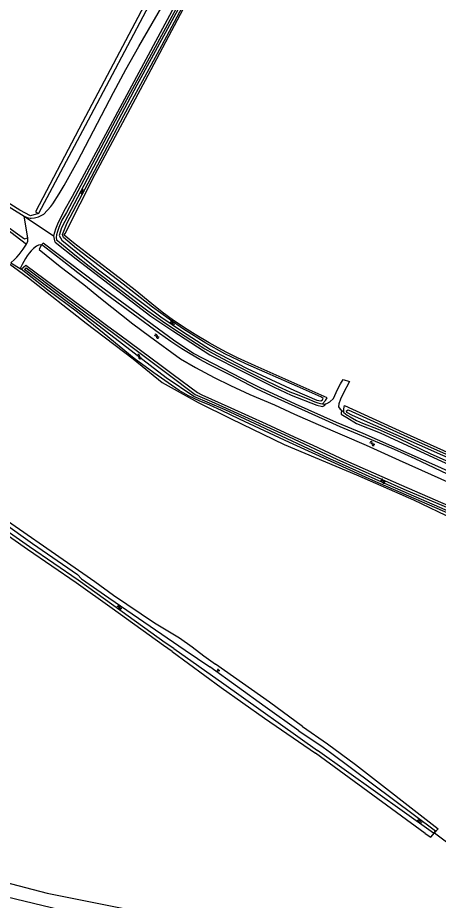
# Model space of a CAD drawing. Extents: x 128999 to 131010, y 395498 to 399007.
# Drawn here: x 129232.3 to 129361.2, y 398024.7 to 398294.6 of the extents above; entities that cross this region are included whole.
import ezdxf

# ---------------------------------------------------------------- set-up
doc = ezdxf.new("R2010")
doc.units = 0
for name, color, linetype in [('gg-knt-bronhoudergrens', 7, 'Continuous'), ('gg-knt-onverhard', 7, 'Continuous'), ('gg-kntw-bovenkant insteek waterloop', 7, 'Continuous'), ('gg-kntw-midden sloot', 7, 'Continuous'), ('gg-kntw-waterlijn', 7, 'Continuous'), ('gg-kwrk-duiker nz buis', 7, 'Continuous'), ('gt-grn-groengrens', 7, 'Continuous'), ('gt-grn-vlakafsluiter', 7, 'Continuous'), ('gt-grn-weggrens', 7, 'Continuous'), ('gt-symb-groenvak', 7, 'Continuous'), ('gt-symb-watersymbool', 7, 'Continuous')]:
    doc.layers.add(name, color=color, linetype=linetype)

# ---------------------------------------------------------------- blocks, each defined once
blk = doc.blocks.new('gt0-WA')
at = {"layer": 'gt-symb-watersymbool'}
for centre, start, end in [((-0.32, 0.02), 28.0725, 151.9275), ((0.43, 0.42), 208.0725, 331.9275), ((-0.32, -0.43), 28.0725, 151.9275), ((0.43, -0.03), 208.0725, 331.9275)]:
    blk.add_arc(centre, 0.425, start, end, dxfattribs=at)
blk = doc.blocks.new('gt0-GRVAK')
at = {"layer": 'gt-symb-groenvak'}
for p, q in [((-0.11, 0.19), (-0.23, 0.24)), ((-0.18, 0.15), (0.09, 0.15)), ((-0.09, 0.21), (-0.16, 0.32)), ((-0.05, 0.21), (-0.05, 0.39)), ((0, 0.21), (0.06, 0.32)), ((0.01, 0.19), (0.13, 0.24)), ((0.26, -0.05), (0.2, 0.06)), ((0.31, -0.05), (0.31, 0.13)), ((0.35, -0.05), (0.41, 0.06)), ((-0.24, -0.23), (-0.36, -0.18)), ((-0.32, -0.26), (-0.05, -0.26)), ((-0.23, -0.21), (-0.29, -0.1)), ((-0.18, -0.2), (-0.18, -0.02)), ((-0.14, -0.21), (-0.07, -0.1)), ((-0.12, -0.23), (0, -0.18)), ((0.24, -0.07), (0.12, -0.02)), ((0.17, -0.11), (0.44, -0.11)), ((0.37, -0.07), (0.49, -0.02))]:
    blk.add_line(p, q, dxfattribs=at)

msp = doc.modelspace()

# ---------------------------------------------------------------- linework, layer by layer
at = {"layer": 'gg-knt-bronhoudergrens'}
for points in [[(129095.89, 398296.68), (129099.07, 398290.72), (129131.08, 398273.79), (129153.44, 398260.96), (129176.59, 398250.11), (129196.7, 398241.11), (129218, 398227.89), (129235.72, 398215.05), (129253.32, 398201.16), (129267.74, 398190.32), (129276.6, 398183.04), (129287.58, 398176.95), (129297.77, 398171.93), (129313.91, 398164.12), (129336.13, 398154.86), (129353.59, 398147.19), (129365.9, 398141.23), (129382.57, 398134.09), (129391.56, 398130.65), (129401.27, 398126.49)], [(129197.07, 398038.8), (129210.05, 398033.59), (129219.01, 398032.71), (129241.37, 398026.89), (129266.37, 398021.86), (129301.69, 398010.75), (129327.6, 398000.99)]]:
    msp.add_lwpolyline(points, dxfattribs=at)
at = {"layer": 'gg-knt-onverhard'}
for points in [[(129234.35, 398233.91), (129235.24, 398233.5), (129236.23, 398233.33), (129236.53, 398233.32), (129237.52, 398233.4), (129238.69, 398233.74), (129240, 398234.32), (129240.36, 398234.56), (129242.49, 398236.92), (129243.08, 398237.72), (129245.06, 398240.73), (129246.62, 398243.29), (129250.63, 398250.68), (129261.7, 398271.73), (129265.49, 398278.78), (129269.44, 398285.82), (129276.45, 398297.94), (129280.74, 398305.53), (129285.52, 398314.31), (129290.41, 398323.6), (129295.44, 398333.39), (129307.72, 398357.74), (129309.83, 398362.96)], [(129287.13, 398308.91), (129263.15, 398264.77), (129247.32, 398235.05), (129245.88, 398232.68), (129245.01, 398230.4), (129244.51, 398229.21), (129244.25, 398228.19), (129244.14, 398227.35), (129244.27, 398226.66), (129244.63, 398226.41), (129245.19, 398225.92), (129249.83, 398222.11), (129254.24, 398218.65), (129261.43, 398213.23), (129269.75, 398206.76), (129272.22, 398204.94), (129277.74, 398201.11), (129281.9, 398198.32), (129287.12, 398194.95), (129289.69, 398193.39), (129292.18, 398191.95), (129296.59, 398189.6), (129307.51, 398184.06), (129312.08, 398181.85), (129315.73, 398180.22), (129317.59, 398179.46), (129321.01, 398178.16), (129323.35, 398177.16), (129324.29, 398176.81), (129325.1, 398176.59), (129325.67, 398176.52)], [(129235.51, 398227.29), (129234.49, 398226.84), (129228.34, 398231.27), (129222.45, 398234.98), (129217.21, 398238.41), (129211.44, 398241.81), (129200.12, 398248.62), (129165.39, 398267.39), (129156.52, 398272.07), (129146.84, 398277.28), (129140.72, 398280.69), (129135.54, 398283.69), (129132.12, 398285.77), (129129.59, 398287.39), (129127.1, 398289.06), (129125.42, 398290.24), (129122.22, 398292.65), (129119.9, 398294.55), (129118.4, 398295.87)], [(129130.31, 398295.23), (129132.76, 398293.5), (129136.09, 398291.28), (129140.94, 398288.16), (129165.71, 398274.06), (129203.88, 398253.18), (129205.83, 398251.82), (129209.4, 398249.75), (129211.97, 398248.2), (129215.73, 398245.8), (129221.43, 398241.93), (129223.64, 398240.51), (129227.65, 398238.11), (129234.35, 398233.91)], [(129235.07, 398225.39), (129235.43, 398226.26), (129235.51, 398226.59), (129235.51, 398227.29)], [(129230.31, 398219.64), (129231.38, 398220.63), (129232.08, 398221.35), (129232.81, 398222.19), (129234, 398223.8), (129235.05, 398225.34), (129235.07, 398225.39)], [(129239.53, 398225.08), (129239.31, 398225.13), (129238.73, 398225.09), (129238.17, 398224.79), (129237.22, 398224.04), (129236.51, 398223.34), (129235.87, 398222.59), (129235.28, 398221.78), (129234.73, 398220.94), (129233.73, 398219.16), (129233.12, 398217.94)], [(129365.88, 398154.15), (129354.08, 398159.7), (129347.7, 398162.58), (129343.15, 398164.54), (129331.14, 398169.53), (129326.58, 398171.52), (129310.1, 398178.96), (129305.51, 398181.16), (129297.53, 398185.32), (129290.83, 398188.67), (129288.17, 398190.05), (129285.16, 398191.78), (129282.62, 398193.38), (129279.3, 398195.61), (129275.82, 398198.04), (129267.73, 398203.91), (129259.7, 398209.85), (129250.8, 398216.54), (129246.45, 398219.9), (129240.17, 398224.86), (129239.9, 398225.01), (129239.53, 398225.08)], [(129326.74, 398176.55), (129327.06, 398176.61), (129327.91, 398177.12), (129329.01, 398178.11), (129330.26, 398180.87), (129331.22, 398182.62), (129332, 398183.95)], [(129333.99, 398183.39), (129332.06, 398179.7), (129331.21, 398177.92), (129330.71, 398176.57), (129330.6, 398175.56), (129331.13, 398174.9), (129331.46, 398174.61)], [(129325.67, 398176.52), (129326.13, 398176.46), (129326.74, 398176.55)], [(129331.46, 398174.61), (129331.64, 398174.46), (129332.19, 398173.87)], [(129332.19, 398173.87), (129333.21, 398173.07), (129334.13, 398172.6), (129336.1, 398171.43), (129337.91, 398170.59), (129342.71, 398168.74), (129344.56, 398167.97), (129349.11, 398165.92), (129358.87, 398161.23), (129368.76, 398156.82)]]:
    msp.add_lwpolyline(points, dxfattribs=at)
at = {"layer": 'gg-kntw-bovenkant insteek waterloop'}
for p, q in [((129289.37, 398099.51), (129292.95, 398096.9)), ((129357.12, 398045.18), (129323.55, 398069.69)), ((129360.01, 398045.34), (129361.12, 398046.58))]:
    msp.add_line(p, q, dxfattribs=at)
for points in [[(129325.67, 398176.52), (129326.6, 398177.59), (129327.16, 398178.41), (129305.12, 398188.11), (129299.67, 398190.61), (129296.38, 398192.23), (129293.73, 398193.63), (129290.97, 398195.16), (129286.7, 398197.74), (129284.26, 398199.29), (129280.09, 398202.06), (129276.58, 398204.58), (129273.44, 398207.06), (129268.33, 398211.26), (129265.2, 398213.75), (129253.43, 398222.74), (129249.49, 398225.81), (129246.61, 398228.11), (129246.93, 398228.57), (129256.06, 398246.76), (129272.33, 398277.03), (129293.08, 398316.22)], [(129332.19, 398173.87), (129332.22, 398175.02), (129332.44, 398176.04), (129350.47, 398167.74), (129366.82, 398160.47), (129401.43, 398145.43), (129402.45, 398145.12), (129403.19, 398145.28), (129404.55, 398146.88), (129426.29, 398182.51), (129432.14, 398192.24), (129445.03, 398213.31), (129453.86, 398227.84), (129467.83, 398251.02), (129478.45, 398268.8), (129491.72, 398291.16), (129493.14, 398290.76)], [(129233.47, 398217.73), (129234.83, 398218.92), (129254.96, 398204.09), (129260, 398200.29), (129263.65, 398197.58), (129276.25, 398188.29), (129279.98, 398185.45), (129287.41, 398179.98), (129288.79, 398179.3), (129297.6, 398175.32), (129308.42, 398170.37), (129317.03, 398166.4), (129322.77, 398163.85), (129332.69, 398159.17), (129349.92, 398151.68), (129364.19, 398145.47), (129391.76, 398133.58), (129396.31, 398131.84), (129395.17, 398129.59)], [(129395.17, 398129.59), (129364.78, 398142.75), (129341.06, 398153.13), (129315.62, 398164.73), (129300.31, 398171.82), (129294.75, 398174.49), (129291.16, 398176.07), (129287.9, 398177.4), (129284.62, 398178.99), (129281.77, 398180.61), (129274.03, 398186.01), (129268.04, 398190.4), (129258.83, 398197.98), (129250.7, 398204.56), (129241.55, 398211.3), (129233.47, 398217.73)], [(129152.34, 398198.53), (129165.47, 398188.6), (129179.54, 398178.39), (129200.71, 398161.79), (129219.48, 398147.47), (129255.96, 398122.15), (129261.73, 398118), (129274.24, 398109.52), (129281.86, 398104.93), (129285.74, 398102.17), (129289.37, 398099.51)], [(129279.64, 398100.83), (129276.98, 398102.61), (129261.26, 398113.93), (129250.29, 398121.77), (129235.37, 398131.95), (129212.56, 398147.91), (129204.34, 398154.35)], [(129279.64, 398100.83), (129294.68, 398089.83), (129307.91, 398080.41), (129323.55, 398069.69)], [(129319.54, 398077.89), (129309.42, 398085.31), (129292.95, 398096.9)], [(129319.54, 398077.89), (129327.21, 398072.53), (129335.76, 398066.21), (129361.12, 398046.58)], [(129357.12, 398045.18), (129358.87, 398044.06), (129360.01, 398045.34)]]:
    msp.add_lwpolyline(points, dxfattribs=at)
at = {"layer": 'gg-kntw-midden sloot'}
for points in [[(129299.8, 398349.62), (129285.01, 398322.02), (129277.2, 398307.31), (129254.75, 398264.76), (129238.71, 398234.78)], [(129239.53, 398225.08), (129238.89, 398223.68), (129245.38, 398218.57), (129252.6, 398213.04), (129257.68, 398208.86), (129267.59, 398201.01), (129272.7, 398197.2), (129282.23, 398190.33), (129286.79, 398187.6), (129292.48, 398184.62), (129297.55, 398182.13), (129303.44, 398179.42), (129311, 398176.19), (129317.1, 398173.34), (129324.33, 398170.19), (129339.07, 398163.91), (129349.15, 398159.3), (129359, 398154.88), (129367.87, 398150.99)]]:
    msp.add_lwpolyline(points, dxfattribs=at)
at = {"layer": 'gg-kntw-waterlijn'}
for points in [[(129285.79, 398305.13), (129268.83, 398274.01), (129255.58, 398248.91), (129245.77, 398230.32), (129245.1, 398227.97), (129245.84, 398226.56), (129257.06, 398217.54), (129276.16, 398203.12), (129282.84, 398198.62), (129291.38, 398193.17), (129302.62, 398187.33), (129317.08, 398180.56), (129323.91, 398177.65), (129325.15, 398177.48), (129325.66, 398177.76), (129325.88, 398178.11), (129325.4, 398178.56), (129318.04, 398181.78), (129302.17, 398188.74), (129295.83, 398191.84), (129289.99, 398195.09), (129283.17, 398199.34), (129278.7, 398202.38), (129273.68, 398206.1), (129264.65, 398213.08), (129250.42, 398224.05), (129246.38, 398227.41), (129246.07, 398228.32), (129247.56, 398231.91), (129253.95, 398244.04), (129264.84, 398264.72), (129276.47, 398286.08), (129288.26, 398308.1)], [(129235, 398218.1), (129245.72, 398210.09), (129263.33, 398196.91), (129278.45, 398185.59), (129286.73, 398179.4), (129291.75, 398177.29), (129315.31, 398166.56), (129330.06, 398159.56), (129350.61, 398150.46), (129393.49, 398132.39), (129394.86, 398131.81), (129395.05, 398131.47), (129394.93, 398130.64), (129393.86, 398130.86), (129368.87, 398141.7), (129344.73, 398152.17), (129327.97, 398159.72), (129306.64, 398169.66), (129295.88, 398174.67), (129286.28, 398178.81), (129277.87, 398184.44), (129254.66, 398202.35), (129234.42, 398217.65), (129235, 398218.1)], [(129153.72, 398196.9), (129163.84, 398189.25), (129178.94, 398177.59), (129200.1, 398161), (129209.27, 398153.7), (129218.88, 398146.67), (129236.86, 398133.78), (129250.66, 398124.3), (129251.93, 398122.98), (129260.29, 398117.19), (129283.59, 398101.24), (129291.16, 398096.14)], [(129396.46, 398145.75), (129334.9, 398172.93), (129333.14, 398173.86), (129333.06, 398174.42), (129333.55, 398174.71)], [(129333.55, 398174.71), (129356.21, 398164.4), (129379.48, 398154.12)], [(129280.2, 398101.67), (129277.55, 398103.43), (129261.84, 398114.74), (129250.86, 398122.59), (129235.94, 398132.77), (129213.16, 398148.71), (129204.25, 398155.46), (129197.19, 398161.04)], [(129280.2, 398101.67), (129295.45, 398090.93), (129324.11, 398070.52)], [(129318.43, 398076.49), (129308.12, 398083.89), (129291.16, 398096.14)], [(129318.43, 398076.49), (129325.93, 398071.56), (129328.16, 398069.91), (129360.26, 398045.97)], [(129360.26, 398045.97), (129359.65, 398045.22), (129324.11, 398070.52)]]:
    msp.add_lwpolyline(points, dxfattribs=at)
at = {"layer": 'gg-kwrk-duiker nz buis'}
msp.add_line((129360.01, 398045.34), (129372.12, 398036.11), dxfattribs=at)
at = {"layer": 'gt-grn-groengrens'}
for p, q in [((129230.31, 398219.64), (129233.12, 398217.94)), ((129233.12, 398217.94), (129233.47, 398217.73)), ((129309.26, 398006.53), (129195.99, 398033.58))]:
    msp.add_line(p, q, dxfattribs=at)
for points in [[(129326.6, 398386.34), (129319.23, 398371.87), (129315.63, 398364.85), (129305.85, 398346.26), (129300.17, 398335.52), (129288.57, 398313.69), (129281.81, 398300.89), (129249, 398239.94), (129246.5, 398235.48), (129244.57, 398231.47), (129243.91, 398229.97), (129243.29, 398227.91)], [(129298.51, 398350.2), (129298.01, 398349.21), (129287.95, 398330.29), (129281.8, 398318.56), (129275.74, 398307.26), (129252.23, 398262.63), (129237.83, 398235.24), (129238.71, 398234.78)], [(129093.03, 398342.76), (129098.89, 398327.36), (129102.27, 398318.14), (129107.63, 398307.18), (129110.7, 398303.01), (129113.36, 398299.8), (129115.97, 398297.01), (129120.35, 398293.18), (129126.54, 398288.36), (129132.45, 398284.61), (129139.09, 398280.62), (129143.08, 398278.51), (129162.3, 398268.09), (129175.58, 398260.94), (129181.26, 398257.96), (129195.89, 398250.1), (129199.6, 398248.04), (129204.05, 398245.42), (129213.3, 398239.83), (129228.49, 398230.32), (129235.07, 398225.39)], [(129238.71, 398234.78), (129236.3, 398234.01), (129233, 398235.73), (129219.98, 398243.92), (129214.53, 398247.27), (129204.04, 398253.89), (129185.62, 398263.96), (129177.11, 398268.64), (129150.63, 398283.6), (129140.86, 398289.11), (129132.56, 398294.63)], [(129243.29, 398227.91), (129243.63, 398226.35), (129243.86, 398226.01), (129250.3, 398220.9), (129273.16, 398203.35), (129279.89, 398198.84), (129289.14, 398192.82), (129291.16, 398191.54), (129301.69, 398186.26), (129310.87, 398181.62), (129316.09, 398179.21), (129323.95, 398176.14), (129325.66, 398175.71), (129326.34, 398176.03), (129326.74, 398176.55)], [(129385.1, 398146.49), (129360.95, 398157.41), (129338.09, 398167.43), (129329.97, 398170.83), (129317.44, 398176.46), (129306.62, 398181.39), (129303.99, 398182.73), (129292.36, 398188.72), (129286.23, 398191.89), (129281.7, 398194.85), (129280.04, 398195.95), (129275.48, 398199.34), (129271.16, 398202.49), (129260.81, 398210.12), (129256.54, 398213.29), (129240.15, 398225.67), (129239.53, 398225.08)], [(129331.46, 398174.61), (129331.36, 398173.78), (129331.39, 398173.41), (129331.9, 398173.07), (129333.12, 398172.3), (129336.11, 398170.55), (129343.35, 398167.68), (129346.25, 398166.32), (129355.73, 398161.92), (129375.02, 398153.08), (129383.86, 398149), (129384.88, 398148.46), (129396.27, 398143.74), (129401.04, 398141.95), (129403.5, 398141.92), (129404.94, 398142.61)]]:
    msp.add_lwpolyline(points, dxfattribs=at)
at = {"layer": 'gt-grn-vlakafsluiter'}
msp.add_line((129332, 398183.95), (129333.99, 398183.39), dxfattribs=at)
at = {"layer": 'gt-grn-weggrens'}
for p, q in [((129235.51, 398227.29), (129234.35, 398233.91)), ((129234.35, 398233.91), (129243.29, 398227.91))]:
    msp.add_line(p, q, dxfattribs=at)

# ---------------------------------------------------------------- block references
at = {"layer": 'gt-symb-groenvak'}
msp.add_blockref('gt0-GRVAK', (129293.76, 398095.05), dxfattribs=at)
at = {"layer": 'gt-symb-watersymbool'}
for p, rotation in [((129252.07, 398241.4), 61.590641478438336), ((129279.66, 398201.16), -26.872538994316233), ((129274.89, 398197.22), -26.872538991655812), ((129269.51, 398190.97), -38.176537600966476), ((129340.85, 398164.4), -26.87253899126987), ((129344.12, 398152.9), -26.872538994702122), ((129263.56, 398114.23), 149.99927221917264), ((129355.44, 398048.82), 151.69147952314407)]:
    msp.add_blockref('gt0-WA', p, dxfattribs=dict(at, rotation=rotation))

doc.saveas('drawing.dxf')
